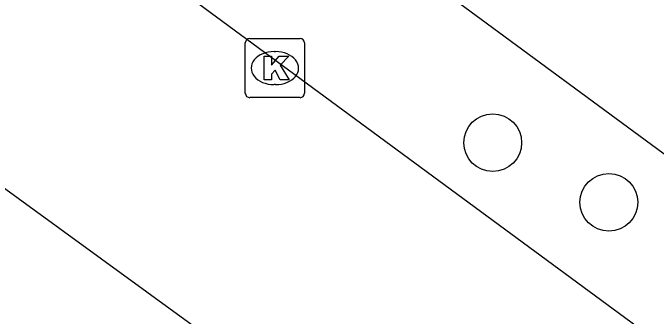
# Model space of a CAD drawing. Extents: x 161087 to 161922, y 382574 to 383873.
# Drawn here: x 161393.54 to 161404.42, y 383519.79 to 383524.92 of the extents above; entities that cross this region are included whole.
import ezdxf

# ---------------------------------------------------------------- set-up
doc = ezdxf.new("R2010")
doc.units = 0
for name, color, linetype in [('IMGEO_Boom', 7, 'Continuous'), ('IMGEO_Fietspad_gesloten', 7, 'Continuous'), ('IMGEO_Kolk', 7, 'Continuous'), ('IMGEO_OVBaan_gesloten', 7, 'Continuous')]:
    doc.layers.add(name, color=color, linetype=linetype)

msp = doc.modelspace()

# ---------------------------------------------------------------- linework, layer by layer
at = {"layer": 'IMGEO_Boom'}
for centre in [(161401.657, 383522.723), (161403.622, 383521.713)]:
    msp.add_circle(centre, 0.489, dxfattribs=at)
at = {"layer": 'IMGEO_Fietspad_gesloten'}
for points in [[(161396.168, 383525.461), (161423.21, 383505.528)], [(161397.212, 383519.166), (161390.737, 383523.876)]]:
    msp.add_lwpolyline(points, dxfattribs=at)
at = {"layer": 'IMGEO_Kolk'}
for p, q in [((161397.544, 383524.486), (161398.396, 383524.486)), ((161397.469, 383523.56), (161397.469, 383524.412)), ((161398.47, 383524.412), (161398.47, 383523.56)), ((161397.957, 383524.266), (161397.982, 383524.266)), ((161397.98, 383523.706), (161397.955, 383523.706)), ((161398.396, 383523.486), (161397.544, 383523.486))]:
    msp.add_line(p, q, dxfattribs=at)
for points in [[(161397.544, 383524.486), (161398.396, 383524.486)], [(161397.469, 383523.56), (161397.469, 383524.412)], [(161398.47, 383524.412), (161398.47, 383523.56)], [(161397.79, 383524.186), (161397.913, 383524.186), (161397.913, 383524.035), (161398.043, 383524.186), (161398.207, 383524.186), (161398.061, 383524.035), (161398.214, 383523.786), (161398.062, 383523.786), (161397.977, 383523.95), (161397.913, 383523.883), (161397.913, 383523.786), (161397.79, 383523.786), (161397.79, 383524.186)], [(161398.396, 383523.486), (161397.544, 383523.486)]]:
    msp.add_lwpolyline(points, dxfattribs=at)
for centre, start, end in [((161397.546, 383524.41), 91.552, 178.448), ((161397.546, 383524.41), 91.552, 178.448), ((161398.394, 383524.41), 1.552, 88.448), ((161398.394, 383524.41), 1.552, 88.448), ((161397.546, 383523.562), 181.552, 268.448), ((161397.546, 383523.562), 181.552, 268.448), ((161398.394, 383523.562), 271.552, 358.448), ((161398.394, 383523.562), 271.552, 358.448)]:
    msp.add_arc(centre, 0.0765, start, end, dxfattribs=at)
for centre, major_axis, ratio, start_param, end_param in [((161397.956, 383523.986), (-0.387, 0.002), 0.722429, 4.712389, 7.853982), ((161397.981, 383523.986), (-0.39, 0.002), 0.717154, 1.570796, 4.712389)]:
    msp.add_ellipse(centre, major_axis=major_axis, ratio=ratio, start_param=start_param, end_param=end_param, dxfattribs=at)
at = {"layer": 'IMGEO_OVBaan_gesloten'}
msp.add_lwpolyline([(161424.734, 383507.656), (161421.957, 383509.705), (161418.264, 383512.429), (161417.423, 383513.049), (161414.376, 383515.294), (161401.46, 383524.809), (161397.72, 383527.565)], dxfattribs=at)

doc.saveas('drawing.dxf')
